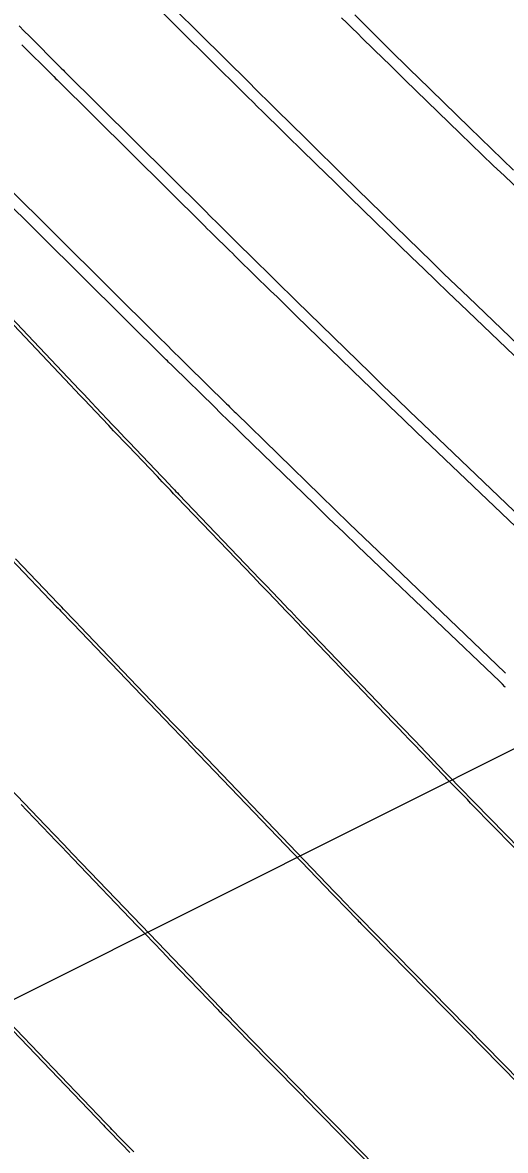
# Model space of a CAD drawing. Extents: x 954385 to 988206, y 1868364 to 1924553.
# Drawn here: x 955460.56 to 955472.43, y 1923341.77 to 1923369.5 of the extents above; entities that cross this region are included whole.
import ezdxf

# ---------------------------------------------------------------- set-up
doc = ezdxf.new("R2010")
doc.units = 0
for name, color, linetype in [('1', 7, 'Continuous'), ('Ex_Minor Contours', 7, 'Continuous'), ('Slopes', 7, 'Continuous')]:
    doc.layers.add(name, color=color, linetype=linetype)

msp = doc.modelspace()

# ---------------------------------------------------------------- linework, layer by layer
at = {"layer": '1'}
for points in [[(955463.059, 1923371.074), (955466.142, 1923368.011), (955466.279, 1923367.874), (955466.417, 1923367.738), (955466.554, 1923367.602), (955466.692, 1923367.467), (955467.267, 1923366.901), (955467.394, 1923366.777), (955467.52, 1923366.652), (955467.646, 1923366.528), (955467.773, 1923366.403), (955468.278, 1923365.905), (955468.404, 1923365.78), (955468.53, 1923365.656), (955468.657, 1923365.532), (955468.784, 1923365.407), (955470.319, 1923363.909), (955470.617, 1923363.618), (955470.916, 1923363.328), (955471.216, 1923363.039), (955471.517, 1923362.75), (955473.968, 1923360.403)], [(955468.721, 1923369.69), (955469.555, 1923368.866), (955469.735, 1923368.689), (955469.916, 1923368.512), (955470.096, 1923368.335), (955470.277, 1923368.158), (955471.539, 1923366.926), (955471.81, 1923366.662), (955472.081, 1923366.398), (955472.354, 1923366.136), (955472.626, 1923365.874)], [(955460.474, 1923369.423), (955460.601, 1923369.296), (955460.728, 1923369.169), (955461.466, 1923368.427), (955461.508, 1923368.385), (955461.561, 1923368.332), (955461.593, 1923368.301), (955465.034, 1923364.881), (955465.187, 1923364.73), (955465.339, 1923364.579), (955465.492, 1923364.428), (955465.645, 1923364.277), (955466.418, 1923363.516), (955466.491, 1923363.445), (955466.564, 1923363.373), (955466.637, 1923363.302), (955466.709, 1923363.23), (955467, 1923362.943), (955467.073, 1923362.871), (955467.145, 1923362.8), (955467.218, 1923362.728), (955467.291, 1923362.657), (955469.099, 1923360.892), (955469.425, 1923360.574), (955469.752, 1923360.258), (955470.079, 1923359.942), (955470.407, 1923359.626), (955473.189, 1923356.963)], [(955460.126, 1923365.528), (955463.926, 1923361.751), (955464.094, 1923361.585), (955464.262, 1923361.419), (955464.43, 1923361.253), (955464.598, 1923361.087), (955465.57, 1923360.132), (955465.608, 1923360.094), (955465.646, 1923360.057), (955465.722, 1923359.981), (955465.76, 1923359.944), (955465.799, 1923359.906), (955467.879, 1923357.875), (955468.232, 1923357.531), (955468.587, 1923357.187), (955468.942, 1923356.845), (955469.298, 1923356.503), (955472.41, 1923353.523), (955472.427, 1923353.506)], [(955474.109, 1923347.726), (955471.612, 1923350.273), (955471.571, 1923350.314), (955471.491, 1923350.397), (955471.287, 1923350.606), (955471.182, 1923350.714), (955471.02, 1923350.88), (955470.989, 1923350.912), (955470.958, 1923350.944), (955470.928, 1923350.976), (955470.897, 1923351.008), (955470.185, 1923351.75), (955470.056, 1923351.885), (955469.927, 1923352.019), (955469.798, 1923352.154), (955469.67, 1923352.288), (955467.278, 1923354.783), (955467.191, 1923354.875), (955467.103, 1923354.966), (955467.015, 1923355.058), (955466.928, 1923355.149), (955466.577, 1923355.514), (955466.402, 1923355.697), (955466.227, 1923355.88), (955464.352, 1923357.835), (955464.312, 1923357.877), (955464.272, 1923357.919), (955464.232, 1923357.961), (955464.191, 1923358.003), (955463.991, 1923358.213), (955463.871, 1923358.339), (955463.153, 1923359.093), (955463.034, 1923359.217), (955462.916, 1923359.342), (955462.797, 1923359.467), (955462.678, 1923359.593), (955462.204, 1923360.093), (955462.086, 1923360.219), (955461.967, 1923360.344), (955461.849, 1923360.469), (955461.73, 1923360.594), (955458.813, 1923363.678)], [(955460.274, 1923356.318), (955461.396, 1923355.141), (955461.43, 1923355.105), (955461.463, 1923355.07), (955461.497, 1923355.035), (955461.531, 1923355), (955461.733, 1923354.789), (955461.801, 1923354.719), (955464.229, 1923352.188), (955464.307, 1923352.105), (955464.386, 1923352.023), (955464.584, 1923351.817), (955464.702, 1923351.694), (955468.175, 1923348.071), (955468.206, 1923348.039), (955468.526, 1923347.711), (955468.544, 1923347.693), (955468.76, 1923347.471), (955468.788, 1923347.442), (955468.816, 1923347.413), (955468.844, 1923347.385), (955468.873, 1923347.356), (955469.042, 1923347.184), (955469.098, 1923347.126), (955472.761, 1923343.392)], [(955460.524, 1923350.274), (955460.665, 1923350.127), (955461.23, 1923349.538), (955461.371, 1923349.391), (955461.512, 1923349.244), (955461.653, 1923349.097), (955461.794, 1923348.95), (955463.379, 1923347.297), (955463.581, 1923347.086), (955463.784, 1923346.875), (955463.986, 1923346.664), (955464.188, 1923346.453), (955465.365, 1923345.226), (955465.384, 1923345.207), (955465.402, 1923345.188), (955465.42, 1923345.17), (955465.438, 1923345.151), (955465.585, 1923345), (955465.787, 1923344.793), (955465.946, 1923344.63), (955466.025, 1923344.549), (955466.057, 1923344.517), (955466.073, 1923344.5), (955467.354, 1923343.195), (955467.573, 1923342.972), (955467.792, 1923342.749), (955468.01, 1923342.526), (955468.229, 1923342.303), (955469.768, 1923340.735)], [(955459.193, 1923345.887), (955462.544, 1923342.393), (955462.584, 1923342.352), (955462.624, 1923342.311), (955462.663, 1923342.27), (955462.703, 1923342.229), (955462.949, 1923341.976), (955462.996, 1923341.929), (955463.197, 1923341.723)]]:
    msp.add_lwpolyline(points, dxfattribs=at)
at = {"layer": 'Ex_Minor Contours'}
for points in [[(955462.856, 1923370.88), (955465.973, 1923367.792), (955466.094, 1923367.672), (955466.215, 1923367.553), (955466.336, 1923367.433), (955466.457, 1923367.314), (955466.943, 1923366.837), (955467.064, 1923366.717), (955467.186, 1923366.598), (955467.307, 1923366.479), (955467.429, 1923366.36), (955468.045, 1923365.757), (955468.189, 1923365.617), (955468.332, 1923365.477), (955468.476, 1923365.337), (955468.619, 1923365.197), (955470.121, 1923363.737), (955470.42, 1923363.448), (955470.719, 1923363.159), (955471.019, 1923362.87), (955471.319, 1923362.583), (955473.765, 1923360.247)], [(955468.399, 1923369.62), (955468.528, 1923369.493), (955468.658, 1923369.366), (955468.788, 1923369.239), (955468.917, 1923369.112), (955469.436, 1923368.605), (955469.566, 1923368.478), (955469.696, 1923368.351), (955469.826, 1923368.225), (955469.956, 1923368.098), (955471.315, 1923366.776), (955471.585, 1923366.514), (955471.856, 1923366.253), (955472.128, 1923365.992), (955472.4, 1923365.732), (955474.505, 1923363.721)], [(955460.54, 1923368.958), (955461.282, 1923368.217), (955461.324, 1923368.175), (955461.376, 1923368.123), (955461.408, 1923368.092), (955465.029, 1923364.504), (955465.097, 1923364.436), (955465.166, 1923364.369), (955465.234, 1923364.301), (955465.303, 1923364.234), (955465.577, 1923363.964), (955465.645, 1923363.897), (955465.714, 1923363.83), (955465.782, 1923363.762), (955465.851, 1923363.695), (955466.655, 1923362.909), (955466.812, 1923362.756), (955466.969, 1923362.602), (955467.126, 1923362.449), (955467.283, 1923362.296), (955468.927, 1923360.698), (955469.254, 1923360.381), (955469.582, 1923360.065), (955469.91, 1923359.749), (955470.239, 1923359.434), (955473.025, 1923356.774)], [(955472.429, 1923353.159), (955472.413, 1923353.175), (955472.35, 1923353.237), (955472.334, 1923353.253), (955472.318, 1923353.269), (955472.302, 1923353.284), (955472.286, 1923353.3), (955469.159, 1923356.286), (955468.801, 1923356.628), (955468.444, 1923356.97), (955468.089, 1923357.314), (955467.733, 1923357.659), (955465.947, 1923359.395), (955465.776, 1923359.561), (955465.605, 1923359.728), (955465.435, 1923359.894), (955465.264, 1923360.061), (955464.273, 1923361.031), (955464.226, 1923361.077), (955464.148, 1923361.154), (955464.117, 1923361.185), (955464.085, 1923361.215), (955459.959, 1923365.303)], [(955458.862, 1923363.746), (955461.96, 1923360.471), (955462.061, 1923360.364), (955462.163, 1923360.257), (955462.264, 1923360.15), (955462.365, 1923360.043), (955462.77, 1923359.615), (955462.872, 1923359.508), (955462.973, 1923359.401), (955463.075, 1923359.294), (955463.176, 1923359.187), (955463.984, 1923358.339), (955464.053, 1923358.267), (955464.122, 1923358.194), (955464.26, 1923358.049), (955464.294, 1923358.013), (955464.329, 1923357.976), (955464.363, 1923357.94), (955464.398, 1923357.904), (955466.393, 1923355.82), (955466.545, 1923355.66), (955466.698, 1923355.5), (955467.004, 1923355.181), (955467.08, 1923355.101), (955467.157, 1923355.021), (955467.233, 1923354.942), (955467.31, 1923354.862), (955469.87, 1923352.191), (955469.984, 1923352.072), (955470.098, 1923351.953), (955470.213, 1923351.834), (955470.327, 1923351.715), (955470.948, 1923351.067), (955470.98, 1923351.033), (955471.012, 1923351), (955471.044, 1923350.967), (955471.076, 1923350.934), (955471.289, 1923350.713), (955471.341, 1923350.66), (955471.372, 1923350.628), (955471.59, 1923350.404), (955471.644, 1923350.349), (955471.662, 1923350.33), (955474.305, 1923347.634)], [(955472.797, 1923343.464), (955469.297, 1923347.031), (955469.169, 1923347.162), (955468.936, 1923347.4), (955468.903, 1923347.434), (955468.869, 1923347.468), (955468.836, 1923347.502), (955468.802, 1923347.537), (955468.581, 1923347.763), (955468.568, 1923347.776), (955468.242, 1923348.114), (955468.227, 1923348.13), (955464.904, 1923351.594), (955464.795, 1923351.707), (955464.687, 1923351.821), (955464.47, 1923352.047), (955464.362, 1923352.16), (955464.253, 1923352.273), (955461.97, 1923354.657), (955461.88, 1923354.751), (955461.79, 1923354.845), (955461.61, 1923355.034), (955461.565, 1923355.081), (955461.52, 1923355.128), (955461.475, 1923355.175), (955461.43, 1923355.222), (955460.388, 1923356.319)], [(955469.824, 1923340.783), (955468.233, 1923342.407), (955468.019, 1923342.625), (955467.806, 1923342.843), (955467.592, 1923343.061), (955467.378, 1923343.279), (955466.138, 1923344.544), (955466.052, 1923344.632), (955465.891, 1923344.795), (955465.813, 1923344.875), (955465.782, 1923344.907), (955465.767, 1923344.923), (955465.616, 1923345.078), (955465.562, 1923345.133), (955465.491, 1923345.207), (955465.455, 1923345.244), (955465.42, 1923345.281), (955464.269, 1923346.48), (955464.071, 1923346.686), (955463.874, 1923346.892), (955463.676, 1923347.098), (955463.479, 1923347.304), (955462.008, 1923348.839), (955461.787, 1923349.069), (955461.566, 1923349.3), (955461.346, 1923349.53), (955461.125, 1923349.761), (955460.074, 1923350.859)], [(955463.289, 1923341.738), (955463.024, 1923342.008), (955462.985, 1923342.049), (955462.756, 1923342.285), (955462.716, 1923342.325), (955462.677, 1923342.366), (955462.638, 1923342.407), (955462.599, 1923342.448), (955459.293, 1923345.895)]]:
    msp.add_lwpolyline(points, dxfattribs=at)
at = {"layer": 'Slopes'}
msp.add_lwpolyline([(955507.131, 1923368.928), (955447.975, 1923339.285), (955451.276, 1923344.295), (955447.975, 1923339.285), (955453.965, 1923338.931)], dxfattribs=at)

doc.saveas('drawing.dxf')
